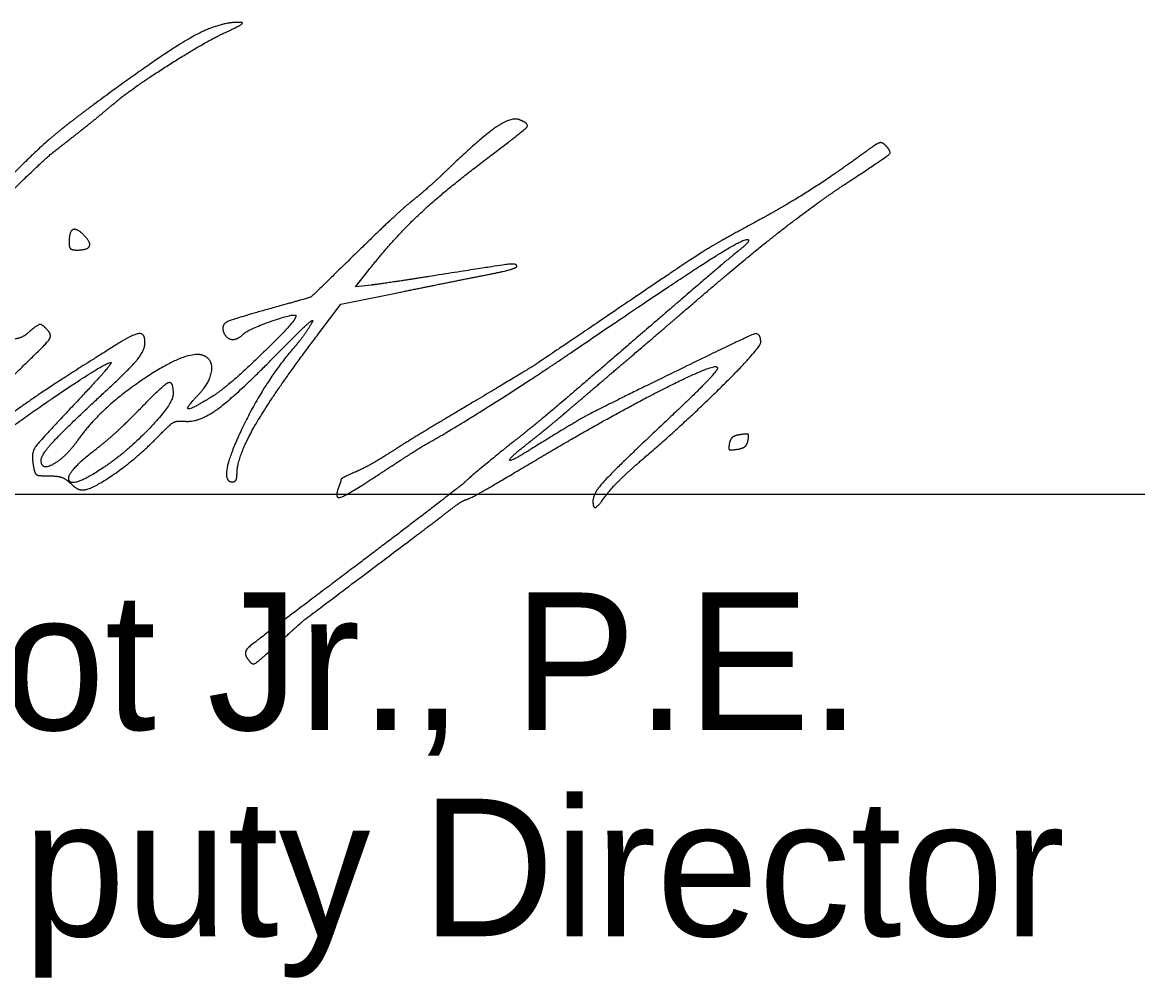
# Model space of a CAD drawing. Extents: x 0 to 34, y 0 to 22.
# Drawn here: x 25.656 to 26.792, y 7.09 to 8.062 of the extents above; entities that cross this region are included whole.
import ezdxf

# ---------------------------------------------------------------- set-up
doc = ezdxf.new("R2010")
doc.units = 0
doc.layers.add('SH_Data', color=7, linetype='Continuous')
doc.layers.add('SH_Text', color=7, linetype='Continuous')

msp = doc.modelspace()

# ---------------------------------------------------------------- linework, layer by layer
at = {"layer": 'SH_Data'}
msp.add_line((24.4811, 7.5818), (27.9811, 7.5818), dxfattribs=at)
at = {"layer": 'SH_Text'}
for points in [[(26.0111, 7.7948), (25.9951, 7.7929), (26.009, 7.8106)], [(25.9571, 7.7449), (25.9801, 7.7753), (26.0362, 7.7867)]]:
    msp.add_lwpolyline(points, dxfattribs=at)
for points in [[(25.878, 8.0623), (25.8566, 8.0631), (25.8, 8.0314), (25.7286, 7.9787)], [(25.8634, 8.0525), (25.875, 8.0578), (25.8816, 8.0622), (25.878, 8.0623)], [(25.7505, 7.9808), (25.7678, 7.9955), (25.843, 8.0432), (25.8634, 8.0525)], [(25.7286, 7.9787), (25.6902, 7.9504), (25.6498, 7.9121), (25.5202, 7.7811)], [(25.6882, 7.9309), (25.7106, 7.9482), (25.7376, 7.9699), (25.7505, 7.9808)], [(26.162, 7.9632), (26.154, 7.9663), (26.1233, 7.9454), (26.0922, 7.9157)], [(26.1245, 7.9203), (26.1664, 7.952), (26.1726, 7.9591), (26.162, 7.9632)], [(25.5361, 7.7806), (25.6087, 7.8546), (25.6771, 7.9222), (25.6882, 7.9309)], [(26.5147, 7.9306), (26.4851, 7.9088), (26.434, 7.8761), (26.406, 7.861)], [(26.4934, 7.8974), (26.5362, 7.9256), (26.5414, 7.9306), (26.5345, 7.9374)], [(26.5345, 7.9374), (26.5313, 7.9406), (26.5258, 7.9387), (26.5147, 7.9306)], [(26.009, 7.8106), (26.0339, 7.8421), (26.0831, 7.8889), (26.1245, 7.9203)], [(26.0922, 7.9157), (26.0788, 7.9028), (26.0614, 7.8873), (26.0535, 7.8811)], [(26.3304, 7.7688), (26.3847, 7.8158), (26.461, 7.876), (26.4934, 7.8974)], [(26.0535, 7.8811), (26.0457, 7.8749), (26.0191, 7.8502), (25.9945, 7.8261)], [(26.406, 7.861), (26.3663, 7.8396), (26.3362, 7.8209), (26.2754, 7.7796)], [(25.7185, 7.8456), (25.7111, 7.8531), (25.7034, 7.8494), (25.7034, 7.8384)], [(25.7034, 7.8384), (25.7034, 7.8333), (25.7062, 7.8305), (25.7113, 7.8305)], [(25.7113, 7.8305), (25.7223, 7.8305), (25.7259, 7.8382), (25.7185, 7.8456)], [(26.2144, 7.7259), (26.3206, 7.7983), (26.3955, 7.8457), (26.3955, 7.8404)], [(26.3955, 7.8404), (26.3955, 7.839), (26.3905, 7.8339), (26.3844, 7.8291)], [(26.3844, 7.8291), (26.3783, 7.8243), (26.3393, 7.791), (26.2978, 7.7552)], [(25.9945, 7.8261), (25.9506, 7.7832), (25.9491, 7.7822), (25.9181, 7.7736)], [(26.1594, 7.8141), (26.1594, 7.817), (26.1427, 7.815), (26.0698, 7.8035)], [(26.0362, 7.7867), (26.067, 7.793), (26.1073, 7.8011), (26.1258, 7.8047)], [(26.1258, 7.8047), (26.1443, 7.8083), (26.1594, 7.8125), (26.1594, 7.8141)], [(26.0698, 7.8035), (26.0463, 7.7998), (26.0199, 7.7959), (26.0111, 7.7948)], [(25.9181, 7.7736), (25.8723, 7.761), (25.8579, 7.7543), (25.8607, 7.747)], [(26.2754, 7.7796), (26.1869, 7.7194), (26.1677, 7.707), (26.1085, 7.6718)], [(25.9343, 7.7638), (25.9371, 7.761), (25.8665, 7.6923), (25.85, 7.6819)], [(25.8808, 7.7449), (25.8855, 7.7496), (25.932, 7.7661), (25.9343, 7.7638)], [(25.9209, 7.7303), (25.9409, 7.7507), (25.954, 7.7619), (25.9499, 7.7552)], [(26.2775, 7.7235), (26.301, 7.7436), (26.3248, 7.7639), (26.3304, 7.7688)], [(25.635, 7.6915), (25.6771, 7.732), (25.6864, 7.743), (25.6827, 7.7475)], [(25.6827, 7.7475), (25.6765, 7.7549), (25.6711, 7.7546), (25.6618, 7.7463)], [(25.9499, 7.7552), (25.9459, 7.7485), (25.9393, 7.7393), (25.9354, 7.7348)], [(26.2978, 7.7552), (26.2291, 7.6959), (26.1754, 7.6504), (26.1593, 7.6379)], [(25.7559, 7.7368), (25.7, 7.7019), (25.6468, 7.666), (25.6202, 7.6453)], [(25.6618, 7.7463), (25.6577, 7.7425), (25.6474, 7.7393), (25.6391, 7.7391)], [(25.7422, 7.6883), (25.7655, 7.7098), (25.7806, 7.7285), (25.7807, 7.736)], [(25.7807, 7.736), (25.7808, 7.7453), (25.7701, 7.7456), (25.7559, 7.7368)], [(25.8607, 7.747), (25.8634, 7.7401), (25.8748, 7.7389), (25.8808, 7.7449)], [(25.8744, 7.6026), (25.8744, 7.6202), (25.9127, 7.6861), (25.9571, 7.7449)], [(26.2917, 7.6212), (26.3324, 7.6561), (26.4078, 7.731), (26.4078, 7.7364)], [(26.4078, 7.7364), (26.4078, 7.7472), (26.3938, 7.7424), (26.3193, 7.706)], [(25.821, 7.6562), (25.8358, 7.6546), (25.8757, 7.6842), (25.9209, 7.7303)], [(25.9354, 7.7348), (25.902, 7.6969), (25.8542, 7.5944), (25.8698, 7.5944)], [(26.0678, 7.6333), (26.0905, 7.6458), (26.1785, 7.7014), (26.2144, 7.7259)], [(25.6234, 7.6347), (25.6672, 7.667), (25.7441, 7.7179), (25.7461, 7.7159)], [(25.7461, 7.7159), (25.7468, 7.7151), (25.7302, 7.6962), (25.7091, 7.6738)], [(25.8401, 7.7231), (25.8241, 7.7292), (25.7353, 7.6696), (25.7127, 7.6375)], [(25.835, 7.6831), (25.8471, 7.6958), (25.8501, 7.7192), (25.8401, 7.7231)], [(26.2127, 7.6682), (26.2248, 7.6786), (26.254, 7.7035), (26.2775, 7.7235)], [(26.1716, 7.6124), (26.2533, 7.6611), (26.3689, 7.7194), (26.3634, 7.7092)], [(26.3193, 7.706), (26.245, 7.6697), (26.2159, 7.654), (26.1743, 7.628)], [(26.3634, 7.7092), (26.3611, 7.7048), (26.3353, 7.6788), (26.3061, 7.6513)], [(25.7742, 7.6674), (25.7991, 7.6931), (25.8093, 7.6979), (25.8093, 7.6837)], [(25.6749, 7.6167), (25.6749, 7.6222), (25.7034, 7.6525), (25.7422, 7.6883)], [(25.8093, 7.6837), (25.8093, 7.6743), (25.7628, 7.6252), (25.7385, 7.609)], [(25.85, 7.6819), (25.8286, 7.6684), (25.8214, 7.669), (25.835, 7.6831)], [(25.7091, 7.6738), (25.6714, 7.6339), (25.6645, 7.6229), (25.6675, 7.6079)], [(26.1085, 7.6718), (26.0772, 7.6532), (26.0419, 7.6317), (26.0302, 7.6241)], [(26.1729, 7.6355), (26.1827, 7.6431), (26.2005, 7.6578), (26.2127, 7.6682)], [(25.7309, 7.6279), (25.7415, 7.636), (25.761, 7.6538), (25.7742, 7.6674)], [(25.7925, 7.639), (25.806, 7.6528), (25.8129, 7.657), (25.821, 7.6562)], [(26.3061, 7.6513), (26.2548, 7.6031), (26.2345, 7.5788), (26.2376, 7.5696)], [(25.7127, 7.6375), (25.6998, 7.6193), (25.6749, 7.6055), (25.6749, 7.6167)], [(25.7172, 7.5862), (25.7262, 7.5862), (25.773, 7.619), (25.7925, 7.639)], [(26.1593, 7.6379), (26.1469, 7.6282), (26.1084, 7.5965), (26.1065, 7.5943)], [(26.1743, 7.628), (26.1525, 7.6143), (26.1516, 7.6189), (26.1729, 7.6355)], [(26.3759, 7.6337), (26.3748, 7.628), (26.3766, 7.6266), (26.3839, 7.6276)], [(26.3868, 7.6425), (26.3815, 7.6418), (26.3767, 7.6379), (26.3759, 7.6337)], [(26.3839, 7.6276), (26.3892, 7.6284), (26.3941, 7.6323), (26.3948, 7.6364)], [(26.3948, 7.6364), (26.3959, 7.6422), (26.3941, 7.6436), (26.3868, 7.6425)], [(25.7385, 7.609), (25.7066, 7.5878), (25.7, 7.6042), (25.7309, 7.6279)], [(26.0302, 7.6241), (26.0184, 7.6165), (26.0024, 7.6076), (25.9945, 7.6043)], [(26.0242, 7.6055), (26.0437, 7.6183), (26.0633, 7.6308), (26.0678, 7.6333)], [(26.1084, 7.5765), (26.1107, 7.5769), (26.1391, 7.5931), (26.1716, 7.6124)], [(26.2491, 7.5792), (26.2546, 7.5869), (26.2738, 7.6058), (26.2917, 7.6212)], [(25.6675, 7.6079), (25.6686, 7.6024), (25.6726, 7.6005), (25.683, 7.6006)], [(25.683, 7.6006), (25.6912, 7.6006), (25.7001, 7.5976), (25.7043, 7.5934)], [(25.8698, 7.5944), (25.8723, 7.5944), (25.8744, 7.5981), (25.8744, 7.6026)], [(25.9778, 7.5886), (25.9731, 7.5763), (25.9885, 7.5819), (26.0242, 7.6055)], [(25.9945, 7.6043), (25.9867, 7.601), (25.9803, 7.5976), (25.9803, 7.5967)], [(25.7043, 7.5934), (25.7083, 7.5895), (25.7141, 7.5862), (25.7172, 7.5862)], [(26.1065, 7.5943), (26.1042, 7.5917), (26.022, 7.5289), (25.9518, 7.476)], [(25.9803, 7.5967), (25.9803, 7.5958), (25.9791, 7.5921), (25.9778, 7.5886)], [(26.2376, 7.5696), (26.2384, 7.5672), (26.2436, 7.5715), (26.2491, 7.5792)], [(26.0901, 7.5649), (26.0979, 7.5709), (26.1061, 7.5762), (26.1084, 7.5765)], [(26.0556, 7.5387), (26.0668, 7.5471), (26.0823, 7.5589), (26.0901, 7.5649)], [(25.9148, 7.4285), (25.9394, 7.4511), (25.9469, 7.457), (26.0556, 7.5387)], [(25.9518, 7.476), (25.8912, 7.4304), (25.8809, 7.4212), (25.8843, 7.4157)], [(25.8843, 7.4157), (25.8891, 7.4079), (25.8953, 7.4106), (25.9148, 7.4285)]]:
    msp.add_open_spline(points, degree=2, dxfattribs=at)

# ---------------------------------------------------------------- texts
for s, p in [('Arthur G. Noirot Jr., P.E.', (24.4811, 7.3418)), ('District       Deputy Director', (24.4811, 7.1318))]:
    msp.add_text(s, height=0.14, dxfattribs=at).set_placement(p)

doc.saveas('drawing.dxf')
